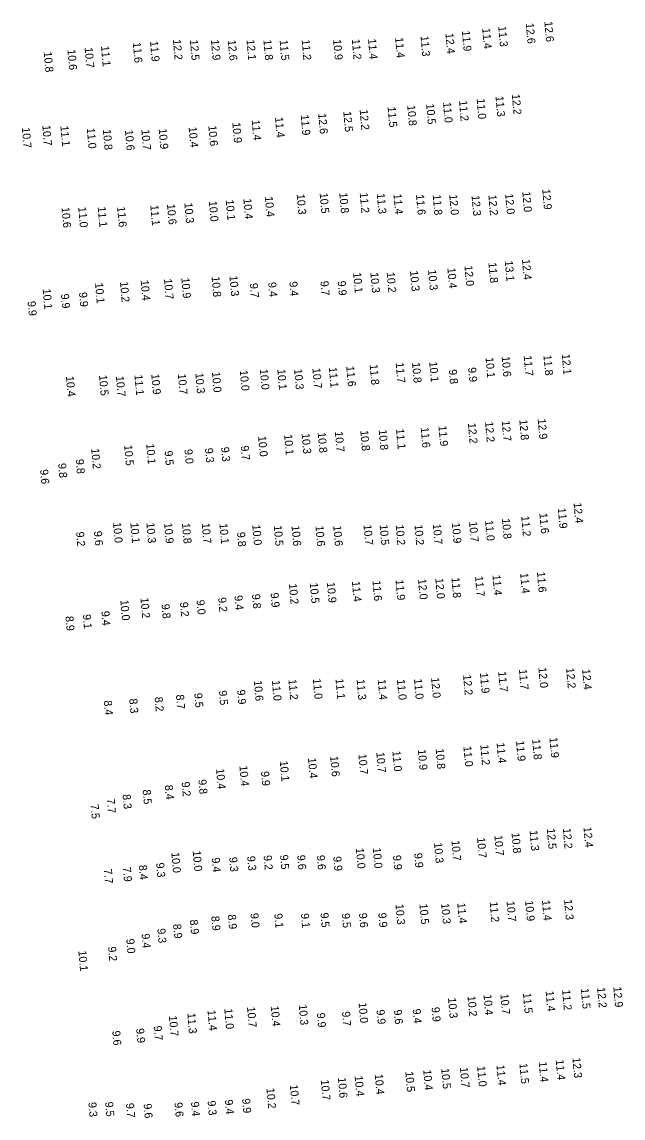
# Model space of a CAD drawing. Extents: x 1023796 to 1112670, y 656573 to 837340.
# Drawn here: x 1034244 to 1034619, y 796858 to 797543 of the extents above; entities that cross this region are included whole.
import ezdxf

# ---------------------------------------------------------------- set-up
doc = ezdxf.new("R2010")
doc.units = 0
doc.layers.add('V-TOPO-SOUN', color=7, linetype='Continuous')

msp = doc.modelspace()

# ---------------------------------------------------------------- texts
at = {"layer": 'V-TOPO-SOUN'}
for s, p in [('12.6 ', (1034570.05, 797542.82)), ('11.9 ', (1034518.51, 797536.94)), ('11.4 ', (1034531.2, 797538.53)), ('11.3 ', (1034541.21, 797539.76)), ('12.6 ', (1034558.46, 797541.67)), ('11.6 ', (1034312.8, 797529.7)), ('11.9 ', (1034323.55, 797530.49)), ('12.2 ', (1034337.87, 797531.51)), ('12.5 ', (1034348.49, 797531.28)), ('12.9 ', (1034361.64, 797531.32)), ('12.6 ', (1034372.18, 797531.14)), ('12.1 ', (1034383.88, 797531.39)), ('11.8 ', (1034394.44, 797531.35)), ('11.5 ', (1034404.59, 797531.17)), ('11.2 ', (1034418.37, 797531.4)), ('10.9 ', (1034438.01, 797531.51)), ('11.2 ', (1034449.69, 797531.74)), ('11.4 ', (1034459.85, 797531.92)), ('11.4 ', (1034476.77, 797532.77)), ('11.3 ', (1034492.68, 797533.7)), ('12.4 ', (1034508.24, 797535.41)), ('10.8 ', (1034257.14, 797523.8)), ('10.6 ', (1034271.97, 797525.24)), ('10.7 ', (1034282.71, 797526.49)), ('11.1 ', (1034292.92, 797527.44)), ('11.0 ', (1034527.72, 797494.56)), ('11.3 ', (1034539.52, 797496.09)), ('12.2 ', (1034549.74, 797497.33)), ('12.2 ', (1034454.6, 797487.71)), ('11.5 ', (1034472.1, 797489.43)), ('10.8 ', (1034484.32, 797490.39)), ('10.5 ', (1034496.16, 797491.28)), ('11.0 ', (1034506.72, 797492.27)), ('11.2 ', (1034516.69, 797493.3)), ('11.4 ', (1034387.11, 797481.24)), ('11.4 ', (1034401.69, 797482.96)), ('11.9 ', (1034417.76, 797484.42)), ('12.6 ', (1034428.7, 797485.29)), ('12.5 ', (1034444.36, 797486.54)), ('10.7 ', (1034243.46, 797476.46)), ('10.7 ', (1034256.24, 797477.91)), ('11.1 ', (1034267.54, 797477.53)), ('11.0 ', (1034284.04, 797476.14)), ('10.8 ', (1034294.1, 797475.29)), ('10.6 ', (1034307.93, 797474.93)), ('10.7 ', (1034318.15, 797475.21)), ('10.9 ', (1034328.97, 797475.78)), ('10.4 ', (1034347.69, 797476.83)), ('10.6 ', (1034360.02, 797477.7)), ('10.9 ', (1034375.02, 797479.63)), ('10.4 ', (1034395.37, 797433.43)), ('10.3 ', (1034415.23, 797434.89)), ('10.5 ', (1034429.6, 797435.6)), ('10.8 ', (1034441.87, 797435.7)), ('11.2 ', (1034454.64, 797435.82)), ('11.3 ', (1034465.3, 797435.35)), ('11.4 ', (1034475.73, 797435.02)), ('11.6 ', (1034489.83, 797434.64)), ('11.8 ', (1034500.26, 797434.54)), ('12.0 ', (1034510.59, 797434.6)), ('12.3 ', (1034524.53, 797434.07)), ('12.2 ', (1034535.03, 797434.37)), ('12.0 ', (1034545.54, 797435.12)), ('12.0 ', (1034556.26, 797436.45)), ('12.9 ', (1034568.73, 797438)), ('10.6 ', (1034268.24, 797426.64)), ('11.0 ', (1034278.69, 797426.81)), ('11.1 ', (1034290.86, 797426.98)), ('11.6 ', (1034303.01, 797427.05)), ('11.1 ', (1034323.76, 797428)), ('10.6 ', (1034334.16, 797428.66)), ('10.3 ', (1034345.04, 797429.45)), ('10.0 ', (1034360.33, 797430.53)), ('10.1 ', (1034370.87, 797431.33)), ('10.4 ', (1034381.89, 797432.09)), ('11.8 ', (1034535.09, 797392.12)), ('13.1 ', (1034545.29, 797393.22)), ('12.4 ', (1034556.04, 797394.15)), ('10.1 ', (1034450.52, 797385.89)), ('10.3 ', (1034461.27, 797385.94)), ('10.2 ', (1034471.46, 797386.1)), ('10.3 ', (1034486.07, 797386.97)), ('10.3 ', (1034497.36, 797387.6)), ('10.4 ', (1034509.43, 797388.77)), ('12.0 ', (1034520.11, 797390.21)), ('10.1 ', (1034289.22, 797379.43)), ('10.2 ', (1034304.78, 797380.16)), ('10.4 ', (1034317.72, 797381.12)), ('10.7 ', (1034332.29, 797381.96)), ('10.9 ', (1034343.12, 797382.56)), ('10.8 ', (1034362.04, 797383.36)), ('10.3 ', (1034373.21, 797383.88)), ('9.7', (1034385.94, 797379.19)), ('9.4', (1034397.41, 797379.81)), ('9.4', (1034410.63, 797380.21)), ('9.7', (1034430.1, 797380.56)), ('9.9', (1034440.85, 797380.61)), ('10.1 ', (1034256.46, 797375.7)), ('9.9', (1034267.89, 797372.55)), ('9.9', (1034279.19, 797373.53)), ('9.9', (1034247.05, 797367.92)), ('10.1 ', (1034533.28, 797332.84)), ('10.6 ', (1034543.35, 797333.51)), ('11.7 ', (1034557.13, 797334.02)), ('11.8 ', (1034569.47, 797334.34)), ('12.1 ', (1034580.96, 797334.91)), ('10.0 ', (1034362.27, 797323.76)), ('10.0 ', (1034379.69, 797324.8)), ('10.0 ', (1034392.22, 797325.52)), ('10.1 ', (1034403.12, 797325.46)), ('10.3 ', (1034413.64, 797325.6)), ('10.7 ', (1034425.06, 797326.17)), ('11.1 ', (1034435.35, 797326.7)), ('11.6 ', (1034446.22, 797327.39)), ('11.8 ', (1034460.87, 797328.51)), ('11.7 ', (1034477.12, 797329.62)), ('10.8 ', (1034487.32, 797329.71)), ('10.1 ', (1034498.08, 797330.11)), ('9.8', (1034510.35, 797325.32)), ('9.9', (1034522.38, 797326.59)), ('10.4 ', (1034271, 797321.14)), ('10.5 ', (1034291.69, 797321.8)), ('10.7 ', (1034302.25, 797321.15)), ('11.1 ', (1034313.83, 797322)), ('10.9 ', (1034324.34, 797322.47)), ('10.7 ', (1034340.96, 797322.54)), ('10.3 ', (1034351.9, 797323.1)), ('11.6 ', (1034492.75, 797289.17)), ('11.9 ', (1034503.84, 797290.14)), ('12.2 ', (1034522.26, 797291.8)), ('12.2 ', (1034532.99, 797292.65)), ('12.7 ', (1034543.4, 797293.29)), ('12.8 ', (1034554.38, 797293.96)), ('12.9 ', (1034565.89, 797294.48)), ('10.0 ', (1034391.12, 797283.67)), ('10.1 ', (1034407.4, 797284.67)), ('10.3 ', (1034418.34, 797285.41)), ('10.8 ', (1034428.38, 797286.01)), ('10.7 ', (1034439.11, 797286.55)), ('10.8 ', (1034455, 797287.25)), ('10.8 ', (1034466.49, 797287.73)), ('11.1 ', (1034477.33, 797288.25)), ('10.2 ', (1034286.79, 797275.94)), ('10.5 ', (1034307.41, 797278.04)), ('10.1 ', (1034321.18, 797278.88)), ('9.0', (1034345.07, 797275.44)), ('9.3', (1034357.92, 797276.19)), ('9.3', (1034367.98, 797276.85)), ('9.7', (1034380.31, 797277.68)), ('9.8', (1034277.14, 797269.24)), ('9.5', (1034332.65, 797274.47)), ('9.6', (1034254.88, 797262.8)), ('9.8', (1034266.16, 797266.68)), ('12.4 ', (1034588.31, 797242.09)), ('11.6 ', (1034566.92, 797235.55)), ('11.9 ', (1034578.45, 797238.76)), ('10.0 ', (1034300.46, 797229.76)), ('10.1 ', (1034311.24, 797229.52)), ('10.3 ', (1034321.29, 797229.57)), ('10.9 ', (1034332.38, 797229.38)), ('10.8 ', (1034343.53, 797229.29)), ('10.7 ', (1034355.88, 797229.33)), ('10.1 ', (1034366.95, 797229.11)), ('10.0 ', (1034387.48, 797228.25)), ('10.5 ', (1034400.95, 797227.81)), ('10.6 ', (1034412.03, 797227.74)), ('10.6 ', (1034426.98, 797227.63)), ('10.6 ', (1034438.08, 797227.73)), ('10.7 ', (1034457.01, 797228.33)), ('10.5 ', (1034467.08, 797228.35)), ('10.2 ', (1034477.1, 797228.27)), ('10.2 ', (1034488.85, 797228.33)), ('10.7 ', (1034500.32, 797228.77)), ('10.9 ', (1034512.23, 797229.47)), ('10.7 ', (1034522.98, 797230.27)), ('11.0 ', (1034532.99, 797231.05)), ('10.8 ', (1034543.52, 797232.21)), ('11.2 ', (1034555.58, 797233.75)), ('9.2', (1034277.35, 797223.84)), ('9.6', (1034288.52, 797224.3)), ('9.8', (1034377.96, 797223.7)), ('11.6 ', (1034462.63, 797193.41)), ('11.9 ', (1034477.03, 797193.92)), ('12.0 ', (1034491.12, 797194.39)), ('12.0 ', (1034501.88, 797194.86)), ('11.8 ', (1034511.98, 797195.34)), ('11.7 ', (1034526.74, 797196.18)), ('11.4 ', (1034537.6, 797196.94)), ('11.4 ', (1034554.92, 797198.11)), ('11.6 ', (1034565.4, 797198.83)), ('10.2 ', (1034410.39, 797191.44)), ('10.5 ', (1034423.44, 797192.01)), ('10.9 ', (1034434.1, 797192.34)), ('11.4 ', (1034449.76, 797192.99)), ('10.0 ', (1034305, 797181.28)), ('10.2 ', (1034317.58, 797182.67)), ('9.2', (1034342.28, 797179.94)), ('9.0', (1034352.63, 797181.27)), ('9.2', (1034366.14, 797182.87)), ('9.4', (1034376.34, 797184.1)), ('9.8', (1034387.3, 797184.97)), ('9.9', (1034398.9, 797185.73)), ('9.1', (1034281.55, 797172.3)), ('9.4', (1034293.16, 797174.35)), ('9.8', (1034330.74, 797178.75)), ('8.9', (1034270.66, 797171.13)), ('12.0 ', (1034566.32, 797139.13)), ('12.2 ', (1034583.66, 797138.8)), ('11.2 ', (1034410.1, 797131.72)), ('11.0 ', (1034425.35, 797132.14)), ('11.1 ', (1034439.5, 797132.12)), ('11.3 ', (1034452.72, 797131.69)), ('11.4 ', (1034465.91, 797131.65)), ('11.0 ', (1034477.93, 797131.64)), ('11.0 ', (1034488.55, 797132.08)), ('12.0 ', (1034499.28, 797132.82)), ('12.2 ', (1034519.24, 797134.56)), ('11.9 ', (1034529.78, 797135.75)), ('11.7 ', (1034541.19, 797136.59)), ('11.7 ', (1034554.15, 797137.99)), ('12.4 ', (1034593.69, 797138.07)), ('9.5', (1034366.58, 797124.66)), ('9.9', (1034377.98, 797125.16)), ('10.6 ', (1034388.45, 797130.94)), ('11.0 ', (1034399.77, 797131.09)), ('8.4', (1034294.7, 797118.42)), ('8.3', (1034310.58, 797119.57)), ('8.2', (1034326.44, 797120.7)), ('8.7', (1034339.78, 797122.09)), ('9.5', (1034351.21, 797123.11)), ('11.2 ', (1034530.02, 797090.89)), ('11.4 ', (1034540.19, 797092.1)), ('11.9 ', (1034552.33, 797093.34)), ('11.8 ', (1034562.44, 797094.31)), ('11.9 ', (1034573.22, 797095.45)), ('10.6 ', (1034436.19, 797083.71)), ('10.7 ', (1034453.83, 797085.04)), ('10.7 ', (1034465.02, 797086.15)), ('11.0 ', (1034475.06, 797086.94)), ('10.9 ', (1034490.98, 797087.86)), ('10.8 ', (1034502.12, 797088.43)), ('11.0 ', (1034519.46, 797089.92)), ('10.4 ', (1034379.42, 797077.76)), ('10.1 ', (1034404.65, 797080.71)), ('10.4 ', (1034422.28, 797082.6)), ('10.4 ', (1034364.85, 797075.9)), ('9.9', (1034392.94, 797074.22)), ('8.4', (1034332.83, 797065.66)), ('9.2', (1034343.32, 797067.62)), ('9.8', (1034353.79, 797069.09)), ('7.7', (1034296.48, 797057.13)), ('8.3', (1034306.42, 797059.8)), ('8.5', (1034318.96, 797062.76)), ('7.5', (1034286.42, 797053.63)), ('10.8 ', (1034549.55, 797035.79)), ('11.3 ', (1034560.82, 797037.31)), ('12.5 ', (1034571.61, 797038.46)), ('12.2 ', (1034581.62, 797038.65)), ('12.4 ', (1034594.51, 797039.43)), ('10.3 ', (1034501.09, 797029.64)), ('10.7 ', (1034512.01, 797031.02)), ('10.7 ', (1034527.96, 797032.84)), ('10.7 ', (1034538.77, 797034.25)), ('10.0 ', (1034336.85, 797023.58)), ('10.0 ', (1034350.23, 797024.59)), ('9.2', (1034394.57, 797021.72)), ('9.5', (1034404.84, 797022.04)), ('9.6', (1034415.54, 797021.91)), ('9.6', (1034427.77, 797021.78)), ('10.0 ', (1034452.22, 797026.25)), ('10.0 ', (1034462.84, 797026.39)), ('9.9', (1034475.44, 797021.76)), ('9.9', (1034488.67, 797023.06)), ('8.4', (1034316.53, 797015.63)), ('9.3', (1034327.4, 797017.05)), ('9.4', (1034362.12, 797020.25)), ('9.3', (1034373.04, 797020.57)), ('9.3', (1034384.3, 797021.25)), ('9.9', (1034438.09, 797021.04)), ('7.7', (1034294.73, 797013.15)), ('7.9', (1034306.59, 797014.35)), ('10.3 ', (1034477.01, 796991.21)), ('10.5 ', (1034491.96, 796991.44)), ('10.3 ', (1034505.53, 796991.73)), ('11.4 ', (1034515.61, 796991.97)), ('11.2 ', (1034535.87, 796992.74)), ('10.7 ', (1034546.42, 796993.09)), ('10.9 ', (1034558.04, 796993.44)), ('11.4 ', (1034568.58, 796993.71)), ('12.3 ', (1034582.37, 796994.17)), ('8.9', (1034348.46, 796981.47)), ('8.9', (1034361.87, 796983.76)), ('8.9', (1034372.22, 796984.69)), ('9.0', (1034386.33, 796985.58)), ('9.1', (1034401.28, 796985.35)), ('9.1', (1034417.88, 796985.45)), ('9.5', (1034430.07, 796985.79)), ('9.5', (1034443.41, 796985.5)), ('9.6', (1034454.18, 796985.67)), ('9.9', (1034466.23, 796985.76)), ('9.3', (1034328.13, 796975.96)), ('8.9', (1034338, 796978.81)), ('9.0', (1034308.71, 796969.52)), ('9.4', (1034318.28, 796972.78)), ('10.1 ', (1034278.76, 796962.16)), ('9.2', (1034297.34, 796964.66)), ('10.2 ', (1034522.01, 796933.84)), ('10.4 ', (1034532.03, 796934.74)), ('10.7 ', (1034542.57, 796935.12)), ('11.5 ', (1034556.66, 796935.73)), ('11.4 ', (1034570.86, 796936.99)), ('11.2 ', (1034581.16, 796937.72)), ('11.5 ', (1034592.85, 796938.62)), ('12.2 ', (1034603.05, 796939.21)), ('12.9 ', (1034613.17, 796939.57)), ('10.7 ', (1034384.2, 796927.03)), ('10.4 ', (1034399.03, 796927.64)), ('10.3 ', (1034416.52, 796928.46)), ('10.0 ', (1034453.9, 796929.7)), ('9.4', (1034487.73, 796925.79)), ('9.9', (1034499.52, 796926.85)), ('10.3 ', (1034509.81, 796932.73)), ('10.7 ', (1034335.36, 796921.46)), ('11.3 ', (1034346.89, 796923.15)), ('11.4 ', (1034359.51, 796924.98)), ('11.0 ', (1034369.99, 796925.97)), ('9.9', (1034427.87, 796923.25)), ('9.7', (1034443.55, 796924.1)), ('9.9', (1034465.15, 796925.27)), ('9.6', (1034475.93, 796925.25)), ('9.6', (1034299.96, 796912.08)), ('9.9', (1034314.86, 796913.58)), ('9.7', (1034325.82, 796915.17)), ('11.4 ', (1034566.53, 796892.81)), ('11.4 ', (1034577.15, 796894.07)), ('12.3 ', (1034587.61, 796895.34)), ('10.4 ', (1034464.04, 796885.03)), ('10.5 ', (1034483.15, 796886.65)), ('10.4 ', (1034494.32, 796887.75)), ('10.5 ', (1034505.58, 796888.63)), ('10.7 ', (1034517.27, 796889.3)), ('11.0 ', (1034528.03, 796890.04)), ('11.4 ', (1034540.14, 796890.76)), ('11.5 ', (1034554.47, 796891.78)), ('10.7 ', (1034410.95, 796878.4)), ('10.7 ', (1034430.32, 796881.49)), ('10.6 ', (1034440.99, 796882.87)), ('10.4 ', (1034451.47, 796883.95)), ('10.2 ', (1034396.33, 796876.27)), ('9.3', (1034285, 796867.41)), ('9.5', (1034295.53, 796867.64)), ('9.7', (1034308.56, 796866.86)), ('9.6', (1034319.53, 796866.53)), ('9.6', (1034338.83, 796867.32)), ('9.4', (1034349.13, 796867.77)), ('9.3', (1034359.54, 796868.39)), ('9.4', (1034370.32, 796869.04)), ('9.9', (1034381.14, 796869.72))]:
    msp.add_text(s, height=5, rotation=275, dxfattribs=at).set_placement(p)

doc.saveas('drawing.dxf')
